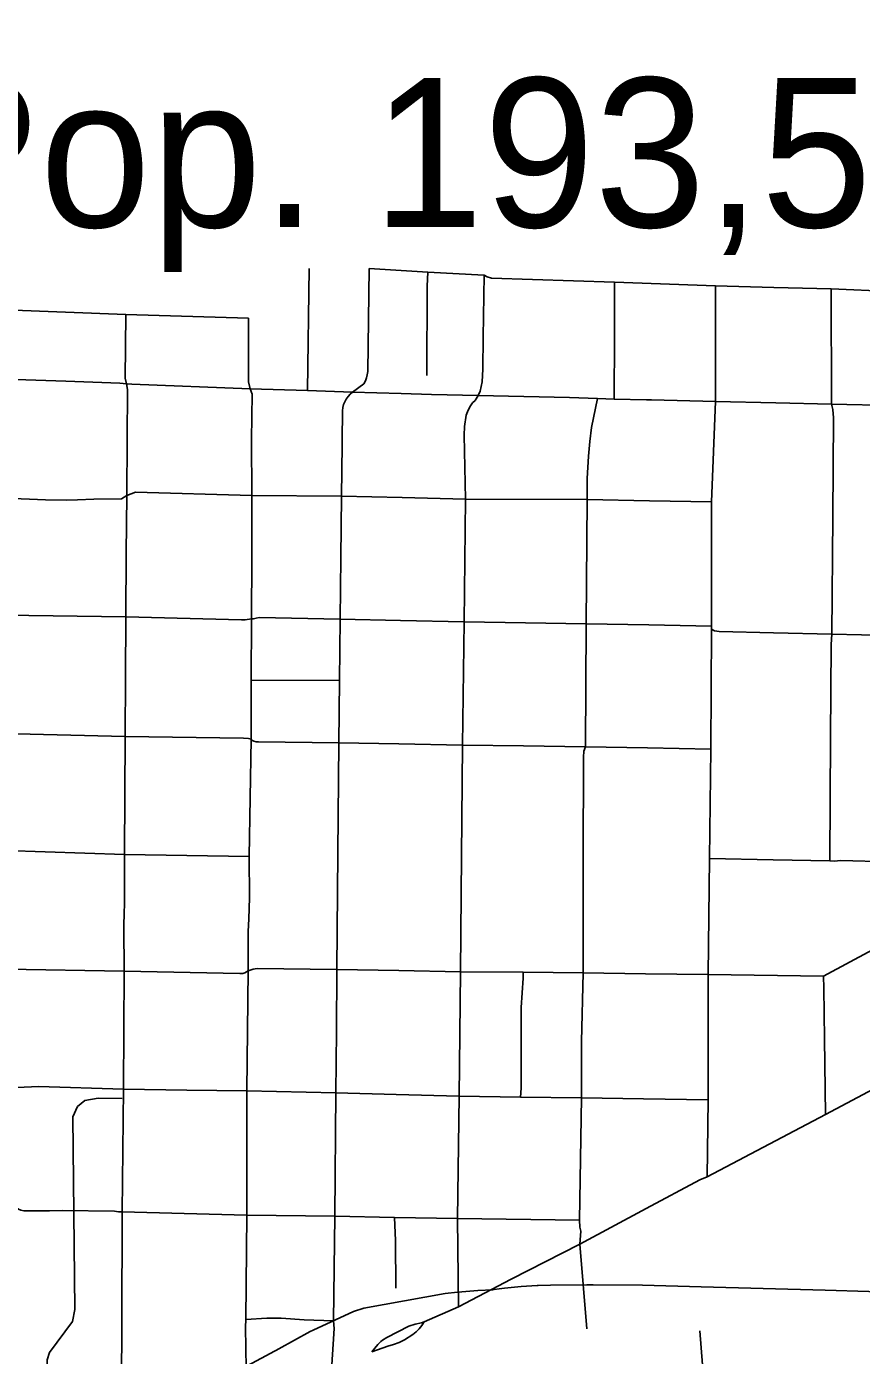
# Model space of a CAD drawing. Extents: x -19 to 366, y -4 to 359.
# Drawn here: x 152.424 to 152.872, y 189.871 to 190.584 of the extents above; entities that cross this region are included whole.
import ezdxf

# ---------------------------------------------------------------- set-up
doc = ezdxf.new("R2010")
doc.units = 0
for name, color, linetype in [('Level 15', 7, 'Continuous'), ('Level 33', 7, 'Continuous'), ('Level 35', 7, 'Continuous'), ('Level 6', 7, 'Continuous'), ('Level 60', 7, 'Continuous')]:
    doc.layers.add(name, color=color, linetype=linetype)

msp = doc.modelspace()

# ---------------------------------------------------------------- linework, layer by layer
at = {"layer": 'Level 15'}
for p, q in [((152.69833, 189.90874), (152.69771, 189.90871)), ((152.72779, 189.90919), (152.72779, 189.90919)), ((152.67182, 189.90619), (152.67394, 189.90637)), ((152.78568, 189.90814), (152.78563, 189.90814)), ((152.59923, 189.89479), (152.57765, 189.88487)), ((152.60487, 189.89657), (152.59923, 189.89479)), ((152.57606, 189.88407), (152.55924, 189.87475)), ((152.57765, 189.88487), (152.57606, 189.88407)), ((152.5596, 189.87494), (152.52985, 189.85913)), ((152.55924, 189.87475), (152.5596, 189.87494))]:
    msp.add_line(p, q, dxfattribs=at)
for points in [[(152.69771, 189.90871), (152.68918, 189.90816), (152.68029, 189.9073), (152.67182, 189.90619)], [(152.72779, 189.90919), (152.72437, 189.90921), (152.7048, 189.90899), (152.69833, 189.90874)], [(152.78563, 189.90814), (152.75418, 189.90899), (152.72779, 189.90919)], [(152.67394, 189.90637), (152.66584, 189.90606), (152.65738, 189.90545), (152.65498, 189.90519), (152.64843, 189.9045), (152.60487, 189.89657)], [(152.95182, 189.90326), (152.92243, 189.90412), (152.85224, 189.90618), (152.78568, 189.90814)]]:
    msp.add_lwpolyline(points, dxfattribs=at)
at = {"layer": 'Level 33'}
for points in [[(152.57555, 190.454), (152.5745, 190.38863)], [(152.60769, 190.45393), (152.60686, 190.39869), (152.60665, 190.39698), (152.60623, 190.39531), (152.60561, 190.3937), (152.60483, 190.39217), (152.59876, 190.38763)], [(152.63903, 190.45211), (152.60769, 190.45393)], [(152.63903, 190.45211), (152.63884, 190.44449), (152.63849, 190.39669)], [(152.66931, 190.45035), (152.63903, 190.45211)], [(152.66931, 190.45035), (152.66883, 190.41714)], [(152.73926, 190.44663), (152.67324, 190.44885), (152.67094, 190.44948), (152.66931, 190.45035)], [(152.73926, 190.44663), (152.73915, 190.41721)], [(152.79341, 190.44466), (152.73926, 190.44663)], [(152.79341, 190.44466), (152.79338, 190.41409)], [(152.82463, 190.44384), (152.79341, 190.44466)], [(152.85535, 190.44302), (152.82463, 190.44384)], [(152.85535, 190.44302), (152.85551, 190.38126)], [(152.88774, 190.44172), (152.85535, 190.44302)], [(152.4772, 190.42937), (152.41256, 190.43192)], [(152.4772, 190.42937), (152.47677, 190.39526), (152.47748, 190.39225)], [(152.54303, 190.42731), (152.4772, 190.42937)], [(152.54303, 190.42731), (152.54289, 190.3932), (152.54392, 190.38954)], [(152.66883, 190.41714), (152.66859, 190.39996), (152.66822, 190.39325), (152.66723, 190.38821), (152.6661, 190.38587)], [(152.73915, 190.41721), (152.73903, 190.38401)], [(152.79338, 190.41409), (152.79337, 190.38272)], [(152.44509, 190.39357), (152.41287, 190.39471)], [(152.47748, 190.39225), (152.47389, 190.39255), (152.44509, 190.39357)], [(152.47748, 190.39225), (152.47816, 190.38921), (152.47792, 190.36237)], [(152.54392, 190.38954), (152.48042, 190.39197), (152.47748, 190.39225)], [(152.54392, 190.38954), (152.54495, 190.38666), (152.54464, 190.36231)], [(152.5745, 190.38863), (152.54392, 190.38954)], [(152.59876, 190.38763), (152.5745, 190.38863)], [(152.59876, 190.38763), (152.59746, 190.38658), (152.59632, 190.38537), (152.59534, 190.38403), (152.59455, 190.38257), (152.59393, 190.38102), (152.59353, 190.37941), (152.59335, 190.37776), (152.59316, 190.36186), (152.59316, 190.36165)], [(152.6661, 190.38587), (152.64102, 190.38653), (152.62474, 190.38695), (152.59876, 190.38763)], [(152.6661, 190.38587), (152.66444, 190.38326), (152.66313, 190.38193), (152.66199, 190.38046), (152.66105, 190.37885), (152.66029, 190.37715), (152.65975, 190.37536), (152.65882, 190.36926), (152.65854, 190.36458), (152.6593, 190.33042)], [(152.73002, 190.38432), (152.71508, 190.38483), (152.6661, 190.38587)], [(152.73002, 190.38432), (152.72686, 190.36876), (152.72597, 190.36133), (152.7253, 190.35342), (152.7246, 190.34146), (152.72451, 190.33013)], [(152.73903, 190.38401), (152.73002, 190.38432)], [(152.75908, 190.38353), (152.75628, 190.3836), (152.73903, 190.38401)], [(152.79337, 190.38272), (152.75908, 190.38353)], [(152.79337, 190.38272), (152.79124, 190.32891)], [(152.82563, 190.38196), (152.79337, 190.38272)], [(152.85551, 190.38126), (152.82563, 190.38196)], [(152.85551, 190.38126), (152.85633, 190.37843), (152.85666, 190.37389), (152.85623, 190.32084), (152.85572, 190.25791)], [(152.88855, 190.38049), (152.85551, 190.38126)], [(152.47792, 190.36237), (152.47766, 190.33232)], [(152.54464, 190.36231), (152.54481, 190.33223)], [(152.59316, 190.36165), (152.59314, 190.35942), (152.59282, 190.33188)], [(152.44524, 190.32978), (152.43406, 190.32997), (152.41241, 190.33083)], [(152.47766, 190.33232), (152.47478, 190.33043), (152.45996, 190.33039), (152.45125, 190.32993), (152.44524, 190.32978)], [(152.47766, 190.33232), (152.47743, 190.30136)], [(152.54481, 190.33223), (152.48235, 190.33402), (152.47766, 190.33232)], [(152.54481, 190.33223), (152.54465, 190.2993)], [(152.59282, 190.33188), (152.54481, 190.33223)], [(152.59282, 190.33188), (152.59246, 190.29884)], [(152.62534, 190.33117), (152.59282, 190.33188)], [(152.6593, 190.33042), (152.62534, 190.33117)], [(152.6593, 190.33042), (152.65859, 190.26454)], [(152.72451, 190.33013), (152.6593, 190.33042)], [(152.72451, 190.33013), (152.72397, 190.26349)], [(152.75797, 190.32952), (152.72451, 190.33013)], [(152.79124, 190.32891), (152.75797, 190.32952)], [(152.79124, 190.32891), (152.79126, 190.26231)], [(152.47743, 190.30136), (152.47719, 190.26719)], [(152.54465, 190.2993), (152.54451, 190.26614)], [(152.59246, 190.29884), (152.59212, 190.26596)], [(152.47719, 190.26719), (152.4122, 190.26817)], [(152.47719, 190.26719), (152.47697, 190.2349)], [(152.54451, 190.26614), (152.54113, 190.26572), (152.53912, 190.26564), (152.47719, 190.26719)], [(152.54451, 190.26614), (152.54442, 190.23337)], [(152.59212, 190.26596), (152.54873, 190.26684), (152.5471, 190.26659), (152.54562, 190.26617), (152.54451, 190.26614)], [(152.59212, 190.26596), (152.59178, 190.23305)], [(152.62437, 190.26527), (152.59212, 190.26596)], [(152.65859, 190.26454), (152.62437, 190.26527)], [(152.65859, 190.26454), (152.65775, 190.19849)], [(152.6915, 190.26401), (152.65859, 190.26454)], [(152.72397, 190.26349), (152.6915, 190.26401)], [(152.72397, 190.26349), (152.72362, 190.19755)], [(152.75757, 190.2629), (152.72397, 190.26349)], [(152.79126, 190.26231), (152.75757, 190.2629)], [(152.79124, 190.26057), (152.79094, 190.19632)], [(152.79126, 190.26231), (152.79126, 190.26152), (152.79124, 190.26057)], [(152.82441, 190.25864), (152.79533, 190.25933), (152.79285, 190.25982), (152.79124, 190.26057)], [(152.85572, 190.25791), (152.82441, 190.25864)], [(152.85572, 190.25791), (152.85536, 190.25245), (152.85503, 190.20263), (152.85459, 190.13642)], [(152.88757, 190.2573), (152.85572, 190.25791)], [(152.47697, 190.2349), (152.47674, 190.20305)], [(152.54442, 190.23337), (152.54433, 190.20166)], [(152.59178, 190.23305), (152.54442, 190.23337)], [(152.59178, 190.23305), (152.59145, 190.19974)], [(152.47674, 190.20305), (152.41125, 190.20479)], [(152.47674, 190.20305), (152.47665, 190.17214)], [(152.54433, 190.20166), (152.54299, 190.202), (152.54029, 190.20222), (152.47674, 190.20305)], [(152.54433, 190.20166), (152.54339, 190.1387)], [(152.59145, 190.19974), (152.54833, 190.20022), (152.54705, 190.20031), (152.5459, 190.20059), (152.54518, 190.20091), (152.54433, 190.20166)], [(152.59145, 190.19974), (152.59092, 190.14061), (152.59034, 190.07826)], [(152.62351, 190.19913), (152.59145, 190.19974)], [(152.65775, 190.19849), (152.62351, 190.19913)], [(152.65775, 190.19849), (152.65716, 190.13886), (152.65655, 190.07695)], [(152.69037, 190.19803), (152.65775, 190.19849)], [(152.72362, 190.19755), (152.69037, 190.19803)], [(152.72362, 190.19755), (152.72276, 190.19531), (152.7226, 190.19203), (152.72246, 190.13709), (152.72234, 190.07642)], [(152.75691, 190.19694), (152.72362, 190.19755)], [(152.79094, 190.19632), (152.75691, 190.19694)], [(152.79094, 190.19632), (152.79008, 190.13775)], [(152.47665, 190.17214), (152.47652, 190.13986)], [(152.47652, 190.13986), (152.41261, 190.14193)], [(152.47652, 190.13986), (152.47644, 190.11259), (152.47631, 190.10908)], [(152.54339, 190.1387), (152.47652, 190.13986)], [(152.54339, 190.1387), (152.54351, 190.11662), (152.54316, 190.10542), (152.54272, 190.09849), (152.54274, 190.07738)], [(152.79008, 190.13775), (152.78951, 190.07547)], [(152.82423, 190.13705), (152.79008, 190.13775)], [(152.85459, 190.13642), (152.82423, 190.13705)], [(152.88667, 190.13597), (152.86046, 190.13655), (152.85713, 190.13618), (152.85459, 190.13642)], [(152.47631, 190.10908), (152.47603, 190.10097), (152.47629, 190.07737)], [(152.90146, 190.10154), (152.85118, 190.07452)], [(152.47629, 190.07737), (152.41328, 190.07833)], [(152.47629, 190.07737), (152.47608, 190.04626)], [(152.54274, 190.07738), (152.54097, 190.07632), (152.53984, 190.07609), (152.53826, 190.07603), (152.47629, 190.07737)], [(152.54274, 190.07738), (152.54237, 190.04541)], [(152.59034, 190.07826), (152.54753, 190.07871), (152.54539, 190.07832), (152.54274, 190.07738)], [(152.59034, 190.07826), (152.59008, 190.04501)], [(152.62356, 190.0776), (152.59034, 190.07826)], [(152.65655, 190.07695), (152.62356, 190.0776)], [(152.65655, 190.07695), (152.65596, 190.0103)], [(152.69019, 190.07669), (152.65655, 190.07695)], [(152.69019, 190.07669), (152.69016, 190.07357), (152.68919, 190.05776), (152.68907, 190.0145), (152.68873, 190.00979)], [(152.72234, 190.07642), (152.69019, 190.07669)], [(152.72234, 190.07642), (152.72145, 190.03951), (152.72148, 190.00929)], [(152.75589, 190.07579), (152.72234, 190.07642)], [(152.78951, 190.07547), (152.75589, 190.07579)], [(152.78951, 190.07547), (152.78938, 190.00835)], [(152.85118, 190.07452), (152.78951, 190.07547)], [(152.85118, 190.07452), (152.85152, 190.06812), (152.85186, 190.04094)], [(152.47608, 190.04626), (152.47588, 190.01407)], [(152.54237, 190.04541), (152.54201, 190.01306)], [(152.59008, 190.04501), (152.58984, 190.01198)], [(152.85186, 190.04094), (152.85233, 190.00045)], [(152.93246, 190.043), (152.85233, 190.00045)], [(152.43029, 190.01549), (152.41889, 190.01497)], [(152.47588, 190.01407), (152.43029, 190.01549)], [(152.47588, 190.01407), (152.47519, 189.94835)], [(152.50981, 190.01356), (152.47588, 190.01407)], [(152.54201, 190.01306), (152.50981, 190.01356)], [(152.54201, 190.01306), (152.54213, 189.94644)], [(152.58984, 190.01198), (152.54201, 190.01306)], [(152.58984, 190.01198), (152.58928, 189.94587)], [(152.62216, 190.01116), (152.58984, 190.01198)], [(152.65596, 190.0103), (152.62216, 190.01116)], [(152.65596, 190.0103), (152.65508, 189.94467)], [(152.68873, 190.00979), (152.65596, 190.0103)], [(152.72148, 190.00929), (152.68873, 190.00979)], [(152.72148, 190.00929), (152.7205, 189.94385)], [(152.75467, 190.00883), (152.72148, 190.00929)], [(152.78938, 190.00835), (152.75467, 190.00883)], [(152.78938, 190.00835), (152.78882, 189.9671)], [(152.85233, 190.00045), (152.78882, 189.9671)], [(152.78882, 189.9671), (152.78498, 189.96541)], [(152.78498, 189.96541), (152.75622, 189.95001)], [(152.47519, 189.94835), (152.4733, 189.94835), (152.47118, 189.94864), (152.44299, 189.94906), (152.43629, 189.94887), (152.42243, 189.94886), (152.42096, 189.94913), (152.41959, 189.94968), (152.41736, 189.95149)], [(152.47519, 189.94835), (152.47495, 189.88769), (152.47468, 189.8268)], [(152.50838, 189.94737), (152.47519, 189.94835)], [(152.54213, 189.94644), (152.50838, 189.94737)], [(152.54213, 189.94644), (152.54144, 189.89049)], [(152.58928, 189.94587), (152.54213, 189.94644)], [(152.58928, 189.94587), (152.58856, 189.8899)], [(152.62127, 189.94529), (152.58928, 189.94587)], [(152.62127, 189.94529), (152.62171, 189.93294), (152.622, 189.90741)], [(152.65508, 189.94467), (152.62127, 189.94529)], [(152.65508, 189.94467), (152.6555, 189.89732)], [(152.7205, 189.94385), (152.65508, 189.94467)], [(152.75622, 189.95001), (152.72069, 189.931)], [(152.7205, 189.94385), (152.72068, 189.94004), (152.72112, 189.93796), (152.72069, 189.931)], [(152.72069, 189.931), (152.68377, 189.91208), (152.6555, 189.89732)], [(152.72069, 189.931), (152.72442, 189.88554)], [(152.6555, 189.89732), (152.63722, 189.88931)], [(152.54144, 189.89049), (152.54139, 189.8864), (152.54212, 189.84217), (152.54096, 189.83823)], [(152.58856, 189.8899), (152.57284, 189.89045), (152.56048, 189.89125), (152.55273, 189.89133), (152.54144, 189.89049)], [(152.58856, 189.8899), (152.58881, 189.88567), (152.58753, 189.86336)], [(152.63722, 189.88931), (152.63563, 189.88877), (152.63234, 189.88803), (152.62891, 189.88688), (152.61713, 189.88092), (152.61478, 189.87946), (152.61388, 189.87874), (152.61227, 189.87717), (152.60912, 189.87328)], [(152.63722, 189.88931), (152.63596, 189.88736), (152.63449, 189.88557), (152.63284, 189.88394), (152.63101, 189.88251), (152.62662, 189.87971), (152.62375, 189.87825), (152.62073, 189.87708), (152.61763, 189.8762), (152.60912, 189.87328)], [(152.78499, 189.88447), (152.78841, 189.84121), (152.78927, 189.81899)]]:
    msp.add_lwpolyline(points, dxfattribs=at)
at = {"layer": 'Level 35'}
msp.add_lwpolyline([(152.47524, 190.009), (152.46235, 190.00912), (152.45517, 190.00802), (152.45125, 190.00471), (152.4487, 189.99915), (152.44985, 189.89585), (152.44864, 189.88955), (152.43625, 189.87277), (152.43499, 189.86895), (152.43484, 189.85641), (152.43268, 189.84003), (152.43425, 189.82677), (152.42902, 189.81268)], dxfattribs=at)
at = {"layer": 'Level 60'}
for points in [[(156.50946, 189.3937), (156.44759, 191.65634), (156.2114, 200.27623), (155.97446, 208.89626), (155.73678, 217.51643), (155.49836, 226.13674), (155.2592, 234.75719), (155.01929, 243.37778), (154.77865, 251.9985), (154.53727, 260.61937), (154.29515, 269.24038), (154.0523, 277.86152), (153.80871, 286.48281), (153.56438, 295.10424), (153.31933, 303.72581), (153.07354, 312.34752), (152.82702, 320.96938), (152.57978, 329.59137), (152.3318, 338.21351), (152.0831, 346.83579)], [(154.11585, 1.87092), (153.9063, 10.48743), (153.69602, 19.10409), (153.48501, 27.72087), (153.27327, 36.3378), (153.0608, 44.95486), (152.84759, 53.57206), (152.63366, 62.1894), (152.419, 70.80688), (152.20362, 79.42449), (151.98751, 88.04225), (151.77068, 96.66014), (151.55312, 105.27817), (151.33484, 113.89634), (151.11584, 122.51465), (150.89612, 131.13311), (150.67568, 139.7517), (150.45452, 148.37043), (150.23264, 156.98931), (150.01005, 165.60832), (149.78674, 174.22748), (149.56272, 182.84677), (149.33799, 191.46621), (149.11254, 200.0858), (148.88638, 208.70552), (148.65952, 217.32539), (148.43194, 225.9454), (148.20366, 234.56555), (147.97466, 243.18584), (147.74497, 251.80628), (147.51457, 260.42687), (147.28346, 269.04759), (147.05165, 277.66846), (146.81914, 286.28948), (146.58593, 294.91064), (146.35202, 303.53194), (146.11742, 312.15339), (145.88211, 320.77499), (145.64611, 329.39673), (145.40941, 338.01861), (145.17202, 346.64065)], [(0, 189.51617), (7.11214, 189.52059), (14.22427, 189.53386), (21.33637, 189.55597), (28.44845, 189.58693), (35.56048, 189.62672), (42.67245, 189.67537), (49.78436, 189.73285), (56.89619, 189.79918), (64.00793, 189.87436), (71.11958, 189.95838), (78.23111, 190.05124), (85.34253, 190.15294), (92.45381, 190.26349), (99.56495, 190.38288), (106.67593, 190.51112), (113.78675, 190.6482), (120.89739, 190.79412), (128.00785, 190.94888), (135.11811, 191.11248), (142.22816, 191.28493), (149.33799, 191.46621), (156.44759, 191.65634), (163.55694, 191.85531), (170.66605, 192.06312), (177.77489, 192.27977), (184.88345, 192.50526), (191.99173, 192.73959), (199.09971, 192.98276), (206.20739, 193.23477), (213.31474, 193.49561), (220.42177, 193.7653), (227.52845, 194.04382), (234.63479, 194.33118), (241.74076, 194.62738), (248.84635, 194.93241), (255.95157, 195.24628), (263.05638, 195.56898), (270.16079, 195.90052), (277.26478, 196.24089), (284.36834, 196.5901), (291.47147, 196.94814), (298.57414, 197.31501), (305.67635, 197.69072), (312.77809, 198.07525), (319.87934, 198.46862), (326.9801, 198.87082), (334.08035, 199.28185), (341.18009, 199.7017)], [(0, 180.89994), (7.12284, 180.90436), (14.24566, 180.9176), (21.36847, 180.93968), (28.49124, 180.97058), (35.61397, 181.01031), (42.73664, 181.05888), (49.85925, 181.11627), (56.98178, 181.18249), (64.10422, 181.25754), (71.22656, 181.34142), (78.3488, 181.43413), (85.47091, 181.53567), (92.5929, 181.64603), (99.71474, 181.76523), (106.83643, 181.89325), (113.95795, 182.0301), (121.0793, 182.17578), (128.20046, 182.33029), (135.32143, 182.49362), (142.44218, 182.66579), (149.56272, 182.84677), (156.68303, 183.03659), (163.8031, 183.23523), (170.92291, 183.4427), (178.04247, 183.65899), (185.16175, 183.88411), (192.28074, 184.11805), (199.39944, 184.36082), (206.51784, 184.61242), (213.63591, 184.87283), (220.75366, 185.14207), (227.87107, 185.42014), (234.98813, 185.70702), (242.10483, 186.00273), (249.22115, 186.30726), (256.33709, 186.62061), (263.45264, 186.94279), (270.56779, 187.27378), (277.68251, 187.61359), (284.79682, 187.96222), (291.91068, 188.31967), (299.02409, 188.68594), (306.13705, 189.06103), (313.24954, 189.44494), (320.36154, 189.83766), (327.47305, 190.23919), (334.58406, 190.64954), (341.69455, 191.06871)]]:
    msp.add_spline(points, degree=3, dxfattribs=at)

# ---------------------------------------------------------------- texts
at = {"layer": 'Level 6'}
msp.add_text('Pop. 193,524', height=0.08, dxfattribs=at).set_placement((152.3597, 190.47618))

doc.saveas('drawing.dxf')
